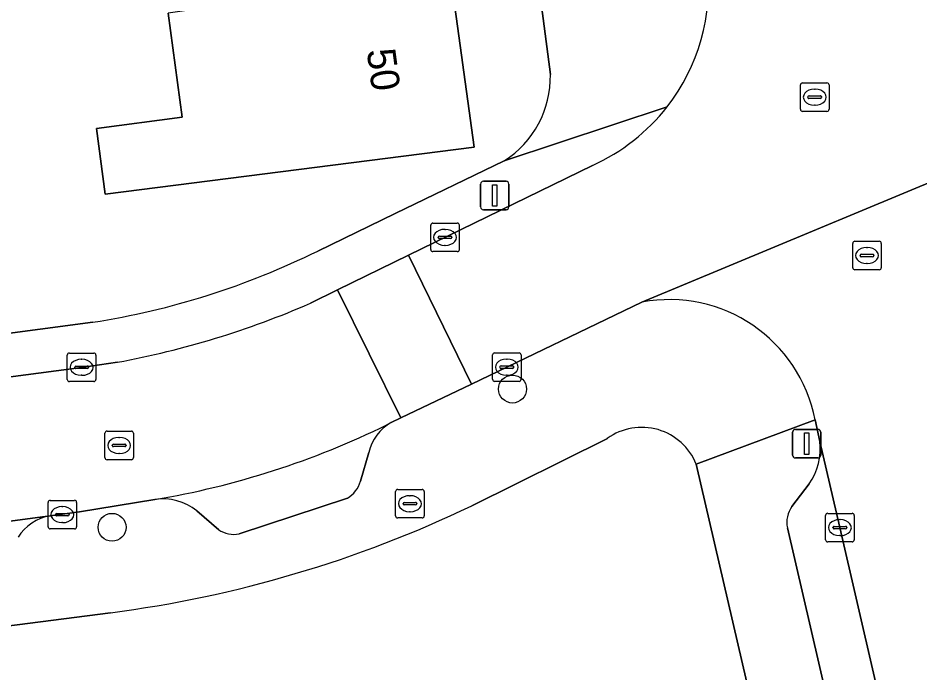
# Model space of a CAD drawing. Extents: x 163426 to 164192, y 380329 to 381641.
# Drawn here: x 163539.14 to 163570.71, y 381318.61 to 381341.54 of the extents above; entities that cross this region are included whole.
import ezdxf

# ---------------------------------------------------------------- set-up
doc = ezdxf.new("R2010")
doc.units = 0
for name, color, linetype in [('IMGEO_Boom', 7, 'Continuous'), ('IMGEO_Brandkraan', 7, 'Continuous'), ('IMGEO_Erf', 7, 'Continuous'), ('IMGEO_Kolk', 7, 'Continuous'), ('IMGEO_Lichtmast', 7, 'Continuous'), ('IMGEO_Pand', 7, 'Continuous'), ('IMGEO_Pand_nummerreeks', 7, 'Continuous'), ('IMGEO_Parkeervlak_open', 7, 'Continuous'), ('IMGEO_Rijbaan_lokaal_open', 7, 'Continuous'), ('IMGEO_Rioolput', 7, 'Continuous'), ('IMGEO_Voetpad_open', 7, 'Continuous')]:
    doc.layers.add(name, color=color, linetype=linetype)

msp = doc.modelspace()

# ---------------------------------------------------------------- linework, layer by layer
at = {"layer": 'IMGEO_Boom'}
for centre in [(163556.446, 381328.551), (163542.43, 381323.711)]:
    msp.add_circle(centre, 0.489, dxfattribs=at)
at = {"layer": 'IMGEO_Brandkraan'}
for p, q in [((163552.355, 381324.112), (163552.355, 381324.964)), ((163552.43, 381325.038), (163553.282, 381325.038)), ((163552.843, 381324.818), (163552.868, 381324.818)), ((163553.356, 381324.964), (163553.356, 381324.112)), ((163552.614, 381324.532), (163552.614, 381324.544)), ((163553.052, 381324.495), (163552.654, 381324.495)), ((163552.657, 381324.581), (163553.055, 381324.581)), ((163553.098, 381324.544), (163553.098, 381324.532)), ((163552.866, 381324.258), (163552.841, 381324.258)), ((163553.282, 381324.038), (163552.43, 381324.038))]:
    msp.add_line(p, q, dxfattribs=at)
for points in [[(163552.355, 381324.112), (163552.355, 381324.964)], [(163552.43, 381325.038), (163553.282, 381325.038)], [(163553.356, 381324.964), (163553.356, 381324.112)], [(163553.282, 381324.038), (163552.43, 381324.038)]]:
    msp.add_lwpolyline(points, dxfattribs=at)
for centre, radius, start, end in [((163552.432, 381324.962), 0.0765, 91.552, 178.448), ((163552.432, 381324.962), 0.0765, 91.552, 178.448), ((163553.28, 381324.962), 0.0765, 1.552, 88.448), ((163553.28, 381324.962), 0.0765, 1.552, 88.448), ((163552.654, 381324.541), 0.0403, 85.8775, 175.7526), ((163552.651, 381324.531), 0.0366, 178.938, 274.7102), ((163553.055, 381324.538), 0.043, 264.8664, 352.4533), ((163553.059, 381324.543), 0.0386, 1.7309, 96.639), ((163552.432, 381324.114), 0.0765, 181.552, 268.448), ((163552.432, 381324.114), 0.0765, 181.552, 268.448), ((163553.28, 381324.114), 0.0765, 271.552, 358.448), ((163553.28, 381324.114), 0.0765, 271.552, 358.448)]:
    msp.add_arc(centre, radius, start, end, dxfattribs=at)
for centre, major_axis, ratio, start_param, end_param in [((163552.842, 381324.538), (-0.387, 0.002), 0.722429, 4.712389, 7.853982), ((163552.867, 381324.538), (-0.39, 0.002), 0.717154, 1.570796, 4.712389)]:
    msp.add_ellipse(centre, major_axis=major_axis, ratio=ratio, start_param=start_param, end_param=end_param, dxfattribs=at)
at = {"layer": 'IMGEO_Erf'}
for points in [[(163545.331, 381421.187), (163524.164, 381418.345), (163536.034, 381330.138), (163541.759, 381330.889)], [(163557.774, 381339.564), (163557.372, 381342.692), (163552.956, 381375.749), (163551.459, 381375.552), (163545.331, 381421.187)], [(163554.302, 381342.875), (163555.104, 381337.018), (163542.183, 381335.38), (163541.879, 381337.674), (163544.88, 381338.07), (163544.398, 381341.712)], [(163549.628, 381333.382), (163552.342, 381334.7), (163556.158, 381336.539)], [(163559.766, 381326.822), (163555.018, 381324.466)], [(163569.602, 381296.96), (163562.879, 381325.922)], [(163542.371, 381320.72), (163532.561, 381319.454), (163532.572, 381319.278), (163533.192, 381314.459)]]:
    msp.add_lwpolyline(points, dxfattribs=at)
for centre, radius, start, end in [((163554.275, 381339.489), 3.499, 302.5461, 1.2303), ((163537.5, 381357.998), 27.441, 278.9286, 296.2291), ((163560.97, 381325.153), 2.058, 21.938, 125.8118), ((163537.042, 381361.933), 41.556, 277.3675, 295.6307)]:
    msp.add_arc(centre, radius, start, end, dxfattribs=at)
at = {"layer": 'IMGEO_Kolk'}
for p, q in [((163553.584, 381333.436), (163553.584, 381334.288)), ((163553.659, 381334.362), (163554.511, 381334.362)), ((163554.585, 381334.288), (163554.585, 381333.436)), ((163553.886, 381333.905), (163554.284, 381333.905)), ((163554.072, 381334.142), (163554.097, 381334.142)), ((163553.843, 381333.856), (163553.843, 381333.868)), ((163554.281, 381333.819), (163553.883, 381333.819)), ((163554.095, 381333.582), (163554.07, 381333.582)), ((163554.327, 381333.868), (163554.327, 381333.856)), ((163554.511, 381333.362), (163553.659, 381333.362)), ((163540.937, 381329.813), (163541.789, 381329.813)), ((163555.822, 381329.818), (163556.674, 381329.818)), ((163540.862, 381328.887), (163540.862, 381329.739)), ((163541.35, 381329.593), (163541.375, 381329.593)), ((163541.863, 381329.739), (163541.863, 381328.887)), ((163555.747, 381328.892), (163555.747, 381329.744)), ((163556.235, 381329.598), (163556.26, 381329.598)), ((163556.748, 381329.744), (163556.748, 381328.892)), ((163541.121, 381329.307), (163541.121, 381329.319)), ((163541.559, 381329.27), (163541.161, 381329.27)), ((163541.164, 381329.356), (163541.562, 381329.356)), ((163541.605, 381329.319), (163541.605, 381329.307)), ((163556.006, 381329.312), (163556.006, 381329.324)), ((163556.444, 381329.275), (163556.046, 381329.275)), ((163556.049, 381329.361), (163556.447, 381329.361)), ((163556.49, 381329.324), (163556.49, 381329.312)), ((163541.373, 381329.033), (163541.348, 381329.033)), ((163556.258, 381329.038), (163556.233, 381329.038)), ((163541.789, 381328.813), (163540.937, 381328.813)), ((163556.674, 381328.818), (163555.822, 381328.818)), ((163540.188, 381323.729), (163540.188, 381324.581)), ((163540.263, 381324.655), (163541.115, 381324.655)), ((163540.676, 381324.435), (163540.701, 381324.435)), ((163541.189, 381324.581), (163541.189, 381323.729)), ((163540.447, 381324.149), (163540.447, 381324.161)), ((163540.885, 381324.112), (163540.487, 381324.112)), ((163540.49, 381324.198), (163540.888, 381324.198)), ((163540.931, 381324.161), (163540.931, 381324.149)), ((163567.406, 381323.274), (163567.406, 381324.126)), ((163567.481, 381324.2), (163568.333, 381324.2)), ((163568.407, 381324.126), (163568.407, 381323.274)), ((163540.699, 381323.875), (163540.674, 381323.875)), ((163567.894, 381323.98), (163567.919, 381323.98)), ((163541.115, 381323.655), (163540.263, 381323.655)), ((163567.665, 381323.694), (163567.665, 381323.706)), ((163568.103, 381323.657), (163567.705, 381323.657)), ((163567.708, 381323.743), (163568.106, 381323.743)), ((163568.149, 381323.706), (163568.149, 381323.694)), ((163568.333, 381323.2), (163567.481, 381323.2)), ((163567.917, 381323.42), (163567.892, 381323.42))]:
    msp.add_line(p, q, dxfattribs=at)
for points in [[(163553.584, 381333.436), (163553.584, 381334.288)], [(163553.659, 381334.362), (163554.511, 381334.362)], [(163554.585, 381334.288), (163554.585, 381333.436)], [(163554.511, 381333.362), (163553.659, 381333.362)], [(163540.937, 381329.813), (163541.789, 381329.813)], [(163555.822, 381329.818), (163556.674, 381329.818)], [(163540.862, 381328.887), (163540.862, 381329.739)], [(163541.863, 381329.739), (163541.863, 381328.887)], [(163555.747, 381328.892), (163555.747, 381329.744)], [(163556.748, 381329.744), (163556.748, 381328.892)], [(163541.789, 381328.813), (163540.937, 381328.813)], [(163556.674, 381328.818), (163555.822, 381328.818)], [(163540.188, 381323.729), (163540.188, 381324.581)], [(163540.263, 381324.655), (163541.115, 381324.655)], [(163541.189, 381324.581), (163541.189, 381323.729)], [(163567.406, 381323.274), (163567.406, 381324.126)], [(163567.481, 381324.2), (163568.333, 381324.2)], [(163568.407, 381324.126), (163568.407, 381323.274)], [(163541.115, 381323.655), (163540.263, 381323.655)], [(163568.333, 381323.2), (163567.481, 381323.2)]]:
    msp.add_lwpolyline(points, dxfattribs=at)
for centre, radius, start, end in [((163553.661, 381334.286), 0.0765, 91.552, 178.448), ((163553.661, 381334.286), 0.0765, 91.552, 178.448), ((163554.509, 381334.286), 0.0765, 1.552, 88.448), ((163554.509, 381334.286), 0.0765, 1.552, 88.448), ((163553.883, 381333.865), 0.0403, 85.8775, 175.7526), ((163554.288, 381333.867), 0.0386, 1.7309, 96.639), ((163553.88, 381333.855), 0.0366, 178.938, 274.7102), ((163554.284, 381333.862), 0.043, 264.8664, 352.4533), ((163553.661, 381333.438), 0.0765, 181.552, 268.448), ((163553.661, 381333.438), 0.0765, 181.552, 268.448), ((163554.509, 381333.438), 0.0765, 271.552, 358.448), ((163554.509, 381333.438), 0.0765, 271.552, 358.448), ((163540.939, 381329.737), 0.0765, 91.552, 178.448), ((163540.939, 381329.737), 0.0765, 91.552, 178.448), ((163541.787, 381329.737), 0.0765, 1.552, 88.448), ((163541.787, 381329.737), 0.0765, 1.552, 88.448), ((163555.824, 381329.742), 0.0765, 91.552, 178.448), ((163555.824, 381329.742), 0.0765, 91.552, 178.448), ((163556.672, 381329.742), 0.0765, 1.552, 88.448), ((163556.672, 381329.742), 0.0765, 1.552, 88.448), ((163541.161, 381329.316), 0.0403, 85.8775, 175.7526), ((163541.158, 381329.306), 0.0366, 178.938, 274.7102), ((163541.562, 381329.313), 0.043, 264.8664, 352.4533), ((163541.566, 381329.318), 0.0386, 1.7309, 96.639), ((163556.046, 381329.321), 0.0403, 85.8775, 175.7526), ((163556.043, 381329.311), 0.0366, 178.938, 274.7102), ((163556.447, 381329.318), 0.043, 264.8664, 352.4533), ((163556.451, 381329.323), 0.0386, 1.7309, 96.639), ((163540.939, 381328.889), 0.0765, 181.552, 268.448), ((163540.939, 381328.889), 0.0765, 181.552, 268.448), ((163541.787, 381328.889), 0.0765, 271.552, 358.448), ((163541.787, 381328.889), 0.0765, 271.552, 358.448), ((163555.824, 381328.894), 0.0765, 181.552, 268.448), ((163555.824, 381328.894), 0.0765, 181.552, 268.448), ((163556.672, 381328.894), 0.0765, 271.552, 358.448), ((163556.672, 381328.894), 0.0765, 271.552, 358.448), ((163540.265, 381324.579), 0.0765, 91.552, 178.448), ((163540.265, 381324.579), 0.0765, 91.552, 178.448), ((163541.113, 381324.579), 0.0765, 1.552, 88.448), ((163541.113, 381324.579), 0.0765, 1.552, 88.448), ((163540.487, 381324.158), 0.0403, 85.8775, 175.7526), ((163540.484, 381324.148), 0.0366, 178.938, 274.7102), ((163540.888, 381324.155), 0.043, 264.8664, 352.4533), ((163540.892, 381324.16), 0.0386, 1.7309, 96.639), ((163567.483, 381324.124), 0.0765, 91.552, 178.448), ((163567.483, 381324.124), 0.0765, 91.552, 178.448), ((163568.331, 381324.124), 0.0765, 1.552, 88.448), ((163568.331, 381324.124), 0.0765, 1.552, 88.448), ((163540.265, 381323.731), 0.0765, 181.552, 268.448), ((163540.265, 381323.731), 0.0765, 181.552, 268.448), ((163541.113, 381323.731), 0.0765, 271.552, 358.448), ((163541.113, 381323.731), 0.0765, 271.552, 358.448), ((163567.705, 381323.703), 0.0403, 85.8775, 175.7526), ((163567.702, 381323.693), 0.0366, 178.938, 274.7102), ((163568.106, 381323.7), 0.043, 264.8664, 352.4533), ((163568.11, 381323.705), 0.0386, 1.7309, 96.639), ((163567.483, 381323.276), 0.0765, 181.552, 268.448), ((163567.483, 381323.276), 0.0765, 181.552, 268.448), ((163568.331, 381323.276), 0.0765, 271.552, 358.448), ((163568.331, 381323.276), 0.0765, 271.552, 358.448)]:
    msp.add_arc(centre, radius, start, end, dxfattribs=at)
for centre, major_axis, ratio, start_param, end_param in [((163554.071, 381333.862), (-0.387, 0.002), 0.722429, 4.712389, 7.853982), ((163554.096, 381333.862), (-0.39, 0.002), 0.717154, 1.570796, 4.712389), ((163541.349, 381329.313), (-0.387, 0.002), 0.722429, 4.712389, 7.853982), ((163541.374, 381329.313), (-0.39, 0.002), 0.717154, 1.570796, 4.712389), ((163556.234, 381329.318), (-0.387, 0.002), 0.722429, 4.712389, 7.853982), ((163556.259, 381329.318), (-0.39, 0.002), 0.717154, 1.570796, 4.712389), ((163540.675, 381324.155), (-0.387, 0.002), 0.722429, 4.712389, 7.853982), ((163540.7, 381324.155), (-0.39, 0.002), 0.717154, 1.570796, 4.712389), ((163567.893, 381323.7), (-0.387, 0.002), 0.722429, 4.712389, 7.853982), ((163567.918, 381323.7), (-0.39, 0.002), 0.717154, 1.570796, 4.712389)]:
    msp.add_ellipse(centre, major_axis=major_axis, ratio=ratio, start_param=start_param, end_param=end_param, dxfattribs=at)
at = {"layer": 'IMGEO_Lichtmast'}
for p, q in [((163555.429, 381335.827), (163556.219, 381335.827)), ((163556.219, 381335.827), (163555.429, 381335.827)), ((163555.329, 381334.927), (163555.329, 381335.727)), ((163555.329, 381335.727), (163555.329, 381334.927)), ((163556.319, 381335.727), (163556.319, 381334.927)), ((163556.319, 381334.927), (163556.319, 381335.727)), ((163556.219, 381334.827), (163555.429, 381334.827)), ((163555.429, 381334.827), (163556.219, 381334.827)), ((163566.248, 381326.239), (163566.248, 381327.039)), ((163566.248, 381327.039), (163566.248, 381326.239)), ((163566.348, 381327.139), (163567.138, 381327.139)), ((163567.138, 381327.139), (163566.348, 381327.139)), ((163567.238, 381327.039), (163567.238, 381326.239)), ((163567.238, 381326.239), (163567.238, 381327.039)), ((163567.138, 381326.139), (163566.348, 381326.139)), ((163566.348, 381326.139), (163567.138, 381326.139))]:
    msp.add_line(p, q, dxfattribs=at)
for points in [[(163555.749, 381335.702), (163555.899, 381335.702), (163555.899, 381334.952), (163555.749, 381334.952), (163555.749, 381335.702)], [(163566.668, 381327.014), (163566.818, 381327.014), (163566.818, 381326.264), (163566.668, 381326.264), (163566.668, 381327.014)]]:
    msp.add_lwpolyline(points, dxfattribs=at)
for centre, start, end in [((163555.429, 381335.727), 90, 180), ((163555.429, 381335.727), 90, 180), ((163556.219, 381335.727), 0, 90), ((163556.219, 381335.727), 360, 90), ((163555.429, 381334.927), 180, 270), ((163555.429, 381334.927), 180, 270), ((163556.219, 381334.927), 270, 0), ((163556.219, 381334.927), 270, 0), ((163566.348, 381327.039), 90, 180), ((163566.348, 381327.039), 90, 180), ((163567.138, 381327.039), 0, 90), ((163567.138, 381327.039), 360, 90), ((163566.348, 381326.239), 180, 270), ((163566.348, 381326.239), 180, 270), ((163567.138, 381326.239), 270, 0), ((163567.138, 381326.239), 270, 0)]:
    msp.add_arc(centre, 0.1, start, end, dxfattribs=at)
at = {"layer": 'IMGEO_Pand'}
msp.add_lwpolyline([(163554.302, 381342.875), (163554.268, 381343.12), (163544.398, 381341.712), (163544.88, 381338.07), (163541.879, 381337.674), (163542.183, 381335.38), (163555.104, 381337.018)], close=True, dxfattribs=at)
at = {"layer": 'IMGEO_Parkeervlak_open'}
for points in [[(163552.199, 381327.375), (163552.177, 381327.364), (163552.051, 381327.302)], [(163577.254, 381283.368), (163576.744, 381285.596), (163573.028, 381302.074), (163572.362, 381304.745), (163572.087, 381305.625), (163567.904, 381323.7), (163567.201, 381326.721)], [(163551.12, 381325.322), (163551.417, 381326.332)], [(163566.829, 381325.237), (163566.23, 381324.441)], [(163546.88, 381323.481), (163550.675, 381324.732)], [(163540.261, 381324.117), (163532.366, 381323.067), (163532.365, 381323.067), (163532.367, 381323.051)], [(163545.397, 381324.286), (163546.161, 381323.627)], [(163566.07, 381323.69), (163574.878, 381285.631)]]:
    msp.add_lwpolyline(points, dxfattribs=at)
for centre, radius, start, end in [((163539.031, 381353.791), 29.516, 279.5393, 296.1764), ((163552.99, 381325.968), 1.614, 119.3243, 166.9535), ((163565.188, 381326.437), 2.033, 323.8251, 8.0298), ((163550.167, 381325.578), 0.987, 300.9823, 344.9678), ((163544.213, 381322.826), 1.88, 50.9603, 98.9111), ((163566.958, 381323.893), 0.911, 143.0555, 192.8905), ((163540.566, 381322.448), 1.697, 100.3653, 147.3204), ((163546.693, 381324.404), 0.941, 235.5841, 281.4591)]:
    msp.add_arc(centre, radius, start, end, dxfattribs=at)
at = {"layer": 'IMGEO_Rijbaan_lokaal_open'}
for points in [[(163559.248, 381336.383), (163552.802, 381333.234), (163555.008, 381328.727), (163560.974, 381331.591), (163574.663, 381337.293), (163577.359, 381338.614), (163599.798, 381349.511)], [(163574.663, 381337.293), (163560.974, 381331.591)], [(163552.051, 381327.302), (163552.177, 381327.364), (163552.199, 381327.375), (163552.536, 381327.541), (163550.323, 381332.021), (163549.372, 381331.556)], [(163542.618, 381329.49), (163541.358, 381329.311), (163536.124, 381328.613), (163531.749, 381328.021), (163532.365, 381323.067)], [(163567.036, 381327.472), (163567.201, 381326.721), (163567.904, 381323.7), (163572.087, 381305.625), (163572.362, 381304.745), (163577.154, 381305.862), (163571.811, 381328.872), (163571.631, 381329.632)], [(163532.365, 381323.067), (163532.366, 381323.067), (163540.261, 381324.117), (163541.288, 381324.254), (163543.922, 381324.683)]]:
    msp.add_lwpolyline(points, dxfattribs=at)
msp.add_lwpolyline([(163552.536, 381327.541), (163555.008, 381328.727), (163552.802, 381333.234), (163550.323, 381332.021)], close=True, dxfattribs=at)
for centre, radius, start, end in [((163556.439, 381342.655), 6.869, 322.1002, 6.398), ((163556.427, 381342.659), 6.881, 294.1998, 322.1282), ((163561.943, 381326.497), 5.186, 10.8425, 100.767), ((163536.987, 381359.972), 30.998, 280.4669, 293.5501), ((163539.031, 381353.791), 29.516, 279.5393, 296.1764)]:
    msp.add_arc(centre, radius, start, end, dxfattribs=at)
at = {"layer": 'IMGEO_Rioolput'}
for p, q in [((163566.601, 381339.271), (163567.453, 381339.271)), ((163566.526, 381338.345), (163566.526, 381339.197)), ((163567.014, 381339.051), (163567.039, 381339.051)), ((163567.527, 381339.197), (163567.527, 381338.345)), ((163566.785, 381338.765), (163566.785, 381338.777)), ((163567.223, 381338.728), (163566.825, 381338.728)), ((163566.828, 381338.814), (163567.226, 381338.814)), ((163567.269, 381338.777), (163567.269, 381338.765)), ((163567.037, 381338.491), (163567.012, 381338.491)), ((163567.453, 381338.271), (163566.601, 381338.271)), ((163568.355, 381332.8), (163568.355, 381333.652)), ((163568.43, 381333.726), (163569.282, 381333.726)), ((163569.356, 381333.652), (163569.356, 381332.8)), ((163568.657, 381333.269), (163569.055, 381333.269)), ((163568.843, 381333.506), (163568.868, 381333.506)), ((163568.614, 381333.22), (163568.614, 381333.232)), ((163569.052, 381333.183), (163568.654, 381333.183)), ((163568.866, 381332.946), (163568.841, 381332.946)), ((163569.098, 381333.232), (163569.098, 381333.22)), ((163569.282, 381332.726), (163568.43, 381332.726)), ((163542.178, 381326.152), (163542.178, 381327.004)), ((163542.253, 381327.078), (163543.105, 381327.078)), ((163543.179, 381327.004), (163543.179, 381326.152)), ((163542.666, 381326.858), (163542.691, 381326.858)), ((163542.437, 381326.572), (163542.437, 381326.584)), ((163542.875, 381326.535), (163542.477, 381326.535)), ((163542.48, 381326.621), (163542.878, 381326.621)), ((163542.921, 381326.584), (163542.921, 381326.572)), ((163543.105, 381326.078), (163542.253, 381326.078)), ((163542.689, 381326.298), (163542.664, 381326.298))]:
    msp.add_line(p, q, dxfattribs=at)
for points in [[(163566.601, 381339.271), (163567.453, 381339.271)], [(163566.526, 381338.345), (163566.526, 381339.197)], [(163567.527, 381339.197), (163567.527, 381338.345)], [(163567.453, 381338.271), (163566.601, 381338.271)], [(163568.355, 381332.8), (163568.355, 381333.652)], [(163568.43, 381333.726), (163569.282, 381333.726)], [(163569.356, 381333.652), (163569.356, 381332.8)], [(163569.282, 381332.726), (163568.43, 381332.726)], [(163542.178, 381326.152), (163542.178, 381327.004)], [(163542.253, 381327.078), (163543.105, 381327.078)], [(163543.179, 381327.004), (163543.179, 381326.152)], [(163543.105, 381326.078), (163542.253, 381326.078)]]:
    msp.add_lwpolyline(points, dxfattribs=at)
for centre, radius, start, end in [((163566.603, 381339.195), 0.0765, 91.552, 178.448), ((163566.603, 381339.195), 0.0765, 91.552, 178.448), ((163567.451, 381339.195), 0.0765, 1.552, 88.448), ((163567.451, 381339.195), 0.0765, 1.552, 88.448), ((163566.825, 381338.774), 0.0403, 85.8775, 175.7526), ((163566.822, 381338.764), 0.0366, 178.938, 274.7102), ((163567.226, 381338.771), 0.043, 264.8664, 352.4533), ((163567.23, 381338.776), 0.0386, 1.7309, 96.639), ((163566.603, 381338.347), 0.0765, 181.552, 268.448), ((163566.603, 381338.347), 0.0765, 181.552, 268.448), ((163567.451, 381338.347), 0.0765, 271.552, 358.448), ((163567.451, 381338.347), 0.0765, 271.552, 358.448), ((163568.432, 381333.65), 0.0765, 91.552, 178.448), ((163568.432, 381333.65), 0.0765, 91.552, 178.448), ((163569.28, 381333.65), 0.0765, 1.552, 88.448), ((163569.28, 381333.65), 0.0765, 1.552, 88.448), ((163568.654, 381333.229), 0.0403, 85.8775, 175.7526), ((163569.059, 381333.231), 0.0386, 1.7309, 96.639), ((163568.651, 381333.219), 0.0366, 178.938, 274.7102), ((163569.055, 381333.226), 0.043, 264.8664, 352.4533), ((163568.432, 381332.802), 0.0765, 181.552, 268.448), ((163568.432, 381332.802), 0.0765, 181.552, 268.448), ((163569.28, 381332.802), 0.0765, 271.552, 358.448), ((163569.28, 381332.802), 0.0765, 271.552, 358.448), ((163542.255, 381327.002), 0.0765, 91.552, 178.448), ((163542.255, 381327.002), 0.0765, 91.552, 178.448), ((163543.103, 381327.002), 0.0765, 1.552, 88.448), ((163543.103, 381327.002), 0.0765, 1.552, 88.448), ((163542.477, 381326.581), 0.0403, 85.8775, 175.7526), ((163542.474, 381326.571), 0.0366, 178.938, 274.7102), ((163542.878, 381326.578), 0.043, 264.8664, 352.4533), ((163542.882, 381326.583), 0.0386, 1.7309, 96.639), ((163542.255, 381326.154), 0.0765, 181.552, 268.448), ((163542.255, 381326.154), 0.0765, 181.552, 268.448), ((163543.103, 381326.154), 0.0765, 271.552, 358.448), ((163543.103, 381326.154), 0.0765, 271.552, 358.448)]:
    msp.add_arc(centre, radius, start, end, dxfattribs=at)
for centre, major_axis, ratio, start_param, end_param in [((163567.013, 381338.771), (-0.387, 0.002), 0.722429, 4.712389, 7.853982), ((163567.038, 381338.771), (-0.39, 0.002), 0.717154, 1.570796, 4.712389), ((163568.842, 381333.226), (-0.387, 0.002), 0.722429, 4.712389, 7.853982), ((163568.867, 381333.226), (-0.39, 0.002), 0.717154, 1.570796, 4.712389), ((163542.665, 381326.578), (-0.387, 0.002), 0.722429, 4.712389, 7.853982), ((163542.69, 381326.578), (-0.39, 0.002), 0.717154, 1.570796, 4.712389)]:
    msp.add_ellipse(centre, major_axis=major_axis, ratio=ratio, start_param=start_param, end_param=end_param, dxfattribs=at)
at = {"layer": 'IMGEO_Voetpad_open'}
for points in [[(163538.748, 381515.131), (163537.994, 381521.009), (163537.691, 381522.857), (163537.726, 381523.034), (163537.586, 381523.962), (163537.28, 381526.001), (163532.089, 381524.073), (163534.881, 381503.195), (163535.005, 381502.264), (163535.961, 381502.355), (163536.277, 381500), (163541.312, 381462.422), (163539.823, 381462.212), (163545.149, 381422.545), (163545.331, 381421.187), (163551.459, 381375.552), (163552.956, 381375.749), (163557.372, 381342.692), (163557.774, 381339.564)], [(163561.859, 381338.435), (163556.158, 381336.539), (163552.342, 381334.7), (163549.628, 381333.382)], [(163556.158, 381336.539), (163561.859, 381338.435)], [(163552.802, 381333.234), (163559.248, 381336.383)], [(163549.372, 381331.556), (163550.323, 381332.021), (163552.802, 381333.234)], [(163560.974, 381331.591), (163555.008, 381328.727), (163552.536, 381327.541), (163552.199, 381327.375)], [(163541.759, 381330.889), (163536.034, 381330.138), (163536.124, 381328.613), (163541.358, 381329.311), (163542.618, 381329.49)], [(163567.201, 381326.721), (163567.036, 381327.472), (163562.879, 381325.922), (163569.602, 381296.96), (163569.929, 381295.551), (163573.656, 381279.496), (163569.808, 381264.93), (163571.382, 381253.255), (163571.578, 381251.805), (163571.821, 381250), (163572.433, 381245.465), (163573.292, 381245.577), (163572.697, 381250), (163570.715, 381264.742), (163577.054, 381272.359)], [(163562.879, 381325.922), (163567.036, 381327.472)], [(163555.018, 381324.466), (163559.766, 381326.822)], [(163551.417, 381326.332), (163551.12, 381325.322)], [(163566.23, 381324.441), (163566.829, 381325.237)], [(163543.922, 381324.683), (163541.288, 381324.254), (163540.261, 381324.117)], [(163550.675, 381324.732), (163546.88, 381323.481)], [(163546.161, 381323.627), (163545.397, 381324.286)], [(163574.878, 381285.631), (163566.07, 381323.69)], [(163531.005, 381319.076), (163531.005, 381319.076), (163532.572, 381319.278), (163532.561, 381319.454), (163542.371, 381320.72)]]:
    msp.add_lwpolyline(points, dxfattribs=at)
for centre, radius, start, end in [((163556.439, 381342.655), 6.869, 322.1002, 6.398), ((163554.275, 381339.489), 3.499, 302.5461, 1.2303), ((163556.427, 381342.659), 6.881, 294.1998, 322.1282), ((163537.5, 381357.998), 27.441, 278.9286, 296.2291), ((163561.943, 381326.497), 5.186, 10.8425, 100.767), ((163536.987, 381359.972), 30.998, 280.4669, 293.5501), ((163552.99, 381325.968), 1.614, 119.3243, 166.9535), ((163560.97, 381325.153), 2.058, 21.938, 125.8118), ((163565.188, 381326.437), 2.033, 323.8251, 8.0298), ((163550.167, 381325.578), 0.987, 300.9823, 344.9678), ((163537.042, 381361.933), 41.556, 277.3675, 295.6307), ((163544.213, 381322.826), 1.88, 50.9603, 98.9111), ((163566.958, 381323.893), 0.911, 143.0555, 192.8905), ((163540.566, 381322.448), 1.697, 100.3653, 147.3204), ((163546.693, 381324.404), 0.941, 235.5841, 281.4591)]:
    msp.add_arc(centre, radius, start, end, dxfattribs=at)

# ---------------------------------------------------------------- texts
at = {"layer": 'IMGEO_Pand_nummerreeks'}
msp.add_text('50', height=1, rotation=277.6316, dxfattribs=at).set_placement((163551.34, 381340.411))

doc.saveas('drawing.dxf')
